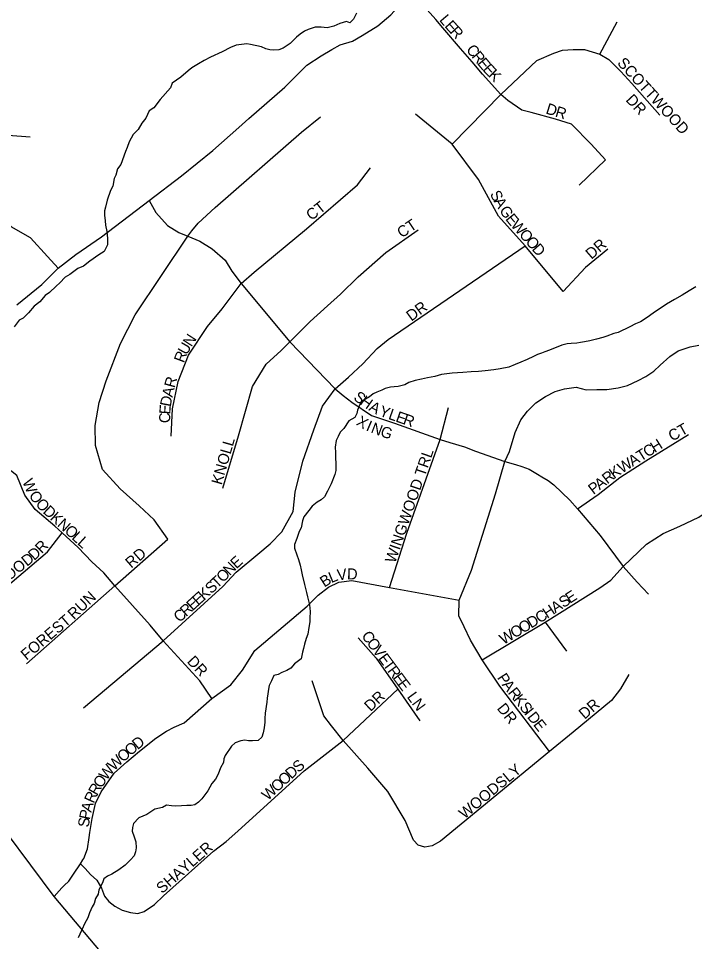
# Model space of a CAD drawing. Extents: x 1310247 to 1664935, y 235267 to 584339.
# Drawn here: x 1472449 to 1475519, y 395372 to 399567 of the extents above; entities that cross this region are included whole.
import ezdxf

# ---------------------------------------------------------------- set-up
doc = ezdxf.new("R2010")
doc.units = 0
for name, color, linetype in [('GM_X_County_Road', 7, 'Continuous'), ('GM_X_Minor_River', 7, 'Continuous'), ('GM_X_Township_Subdivision', 7, 'Continuous'), ('GM_X_Township_Subdivision_Text', 7, 'Continuous')]:
    doc.layers.add(name, color=color, linetype=linetype)

msp = doc.modelspace()

# ---------------------------------------------------------------- linework, layer by layer
at = {"layer": 'GM_X_County_Road'}
for points in [[(1472441, 398264.9), (1472555.8, 398357.4), (1472629.8, 398431.6), (1472709.5, 398493.7), (1472825.7, 398574.8), (1473042.3, 398739.9), (1473189.2, 398851.8), (1473332.3, 398966.3), (1473449.2, 399071.5), (1473494.9, 399111.5), (1473658.1, 399254.4), (1473758, 399354.7), (1473824, 399396.3), (1473872.7, 399425.1), (1473909.3, 399446.2), (1473965.8, 399462.8), (1474010, 399488.5), (1474081.7, 399533.8), (1474140.2, 399582.8), (1474171.3, 399617.5), (1474239.4, 399680.8), (1474276.2, 399738.8)], [(1473090.9, 393731.1), (1473212.4, 394086.7), (1473316.2, 394442.4), (1473256.9, 394712.1), (1473117.6, 394937.3), (1472939.4, 395169.3), (1472821.4, 395327.3), (1472610.7, 395577.3), (1472287.8, 396010.2), (1472219, 396117.5)]]:
    msp.add_lwpolyline(points, dxfattribs=at)
at = {"layer": 'GM_X_Minor_River'}
for points in [[(1473984.8, 399590.6), (1473970.3, 399562.8), (1473954, 399547), (1473938, 399553.3), (1473907.8, 399543.8), (1473881.5, 399532.2), (1473851.2, 399524.7), (1473823.2, 399527.2), (1473797.1, 399527.7), (1473764.8, 399516.2), (1473748.6, 399508.4), (1473728.3, 399494.7), (1473712, 399481), (1473683.4, 399453.3), (1473650.9, 399431.8), (1473630.7, 399424.1), (1473608.6, 399422.5), (1473590.6, 399424.8), (1473572.6, 399429.2), (1473552.7, 399437.5), (1473502.7, 399448.5), (1473486.7, 399450.8), (1473438.4, 399445.6), (1473412.1, 399434), (1473373.6, 399414.6), (1473321.1, 399391.4), (1473292.7, 399375.8), (1473266.3, 399360.2), (1473235.9, 399342.7), (1473219.6, 399328.9), (1473187, 399299.4), (1473146.4, 399272), (1473140, 399252), (1473093, 399198.6), (1473064.2, 399161), (1473041.9, 399147.3), (1473027.3, 399113.4), (1473008.9, 399091.6), (1472992.3, 399061.8), (1472969.9, 399040.1), (1472951.2, 399006.3), (1472942.8, 398980.3), (1472934.4, 398962.4), (1472913.3, 398902.6), (1472899, 398882.7), (1472890.5, 398854.8), (1472884.2, 398838.8), (1472877.6, 398804.8), (1472867.2, 398784.9), (1472852.4, 398741), (1472843.8, 398709), (1472839.6, 398693), (1472839.2, 398672.9), (1472842.8, 398646.8), (1472844.5, 398626.7), (1472850, 398598.5), (1472853.5, 398566.3), (1472853, 398538.2), (1472838.5, 398508.3), (1472814.1, 398492.7), (1472773.5, 398463.2), (1472745, 398441.7), (1472718.7, 398430.1), (1472682.1, 398402.6), (1472661.8, 398390.9), (1472637.3, 398365.2), (1472621, 398349.5), (1472590.4, 398321.9), (1472570.1, 398308.2), (1472545.5, 398278.5), (1472521.1, 398258.8), (1472494.5, 398229.2), (1472470, 398205.5), (1472451.8, 398195.8), (1472429.2, 398166.1)], [(1475525.6, 398346.8), (1475495.2, 398329.3), (1475462.8, 398309.8), (1475428.3, 398290.3), (1475391.8, 398268.8), (1475363.4, 398249.2), (1475337, 398231.6), (1475314.6, 398216), (1475290.2, 398198.3), (1475274, 398188.6), (1475251.8, 398178.9), (1475225.5, 398165.3), (1475172.8, 398140.1), (1475152.7, 398134.5), (1475120.4, 398123), (1475102.2, 398117.3), (1475074, 398109.8), (1475043.7, 398102.2), (1475019.5, 398096.6), (1475001.5, 398095), (1474985.3, 398091.2), (1474959.2, 398089.7), (1474941.1, 398088), (1474916.9, 398082.4), (1474860.3, 398059.3), (1474840.1, 398051.6), (1474824, 398045.8), (1474805.8, 398040.1), (1474787.6, 398030.4), (1474759.2, 398016.9), (1474731, 398005.3), (1474704.7, 397993.7), (1474676.4, 397982.2), (1474636.1, 397974.8), (1474607.9, 397969.3), (1474567.7, 397966), (1474537.5, 397962.5), (1474505.4, 397961.1), (1474467.2, 397957.7), (1474419, 397954.5), (1474370.7, 397949.4), (1474340.4, 397939.9), (1474306.2, 397934.4), (1474280, 397926.9), (1474249.8, 397921.4), (1474221.5, 397911.8), (1474203.3, 397902.1), (1474173.1, 397894.6), (1474155, 397892.9), (1474138.9, 397891.2), (1474114.7, 397885.6), (1474098.5, 397877.8), (1474076.3, 397868.2), (1474060.1, 397860.4), (1474043.8, 397846.7), (1474025.5, 397837), (1474003.2, 397823.3), (1473996.9, 397805.3), (1473988.6, 397787.4), (1473986.3, 397771.4), (1473976, 397753.5), (1473949.6, 397737.9), (1473927, 397704.1), (1473910.6, 397686.4), (1473900.2, 397666.5), (1473891.9, 397648.5), (1473887.4, 397618.5), (1473889, 397594.4), (1473888.5, 397568.3), (1473890.2, 397546.2), (1473889.9, 397528.1), (1473889.6, 397512), (1473885.3, 397494.1), (1473868.5, 397452.2), (1473862.2, 397436.2), (1473851.9, 397418.3), (1473839.4, 397392.5), (1473823.1, 397378.7), (1473804.9, 397369), (1473782.5, 397351.3), (1473768.1, 397331.5), (1473745.5, 397301.8), (1473739.2, 397283.8), (1473732.6, 397251.8), (1473724.4, 397235.9), (1473713.8, 397203.9)], [(1473713.8, 397203.9), (1473703.3, 397176), (1473703, 397160), (1473712.5, 397129.7), (1473720.2, 397107.5), (1473727.8, 397083.2), (1473733.5, 397061), (1473737.1, 397038.9), (1473748.4, 396994.5), (1473752.1, 396976.4), (1473757.8, 396958.2), (1473761.5, 396938.1), (1473770.9, 396901.8), (1473774.4, 396871.6), (1473771.9, 396841.5), (1473771.7, 396825.5), (1473767.2, 396799.5), (1473762.7, 396769.4), (1473756.3, 396749.5), (1473747.9, 396723.5), (1473743.5, 396703.5), (1473739.2, 396687.5), (1473732.7, 396657.5), (1473702.2, 396634), (1473685.8, 396614.2), (1473667.6, 396604.5), (1473645.3, 396594.8), (1473629.1, 396585.1), (1473609, 396581.4), (1473598.5, 396557.5), (1473588.1, 396535.6), (1473583.8, 396519.6), (1473581.5, 396497.5), (1473579.1, 396477.5), (1473576.8, 396459.5), (1473569.9, 396409.4), (1473567.5, 396385.4), (1473567.3, 396369.3), (1473564.8, 396343.3), (1473560.4, 396321.3), (1473554.1, 396301.3), (1473537.7, 396285.5), (1473511.6, 396284), (1473493.6, 396284.3), (1473477.5, 396286.6), (1473459.4, 396284.9), (1473433.2, 396275.3), (1473416.9, 396259.5), (1473388.1, 396217.9), (1473381.8, 396201.9), (1473379.5, 396185.9), (1473367, 396162), (1473356.5, 396132.1), (1473344.1, 396110.2), (1473327.7, 396090.5), (1473309.1, 396056.7), (1473282.4, 396021), (1473266.1, 396005.2), (1473249.8, 395993.5), (1473233.7, 395989.7), (1473213.6, 395990.1), (1473189.5, 395988.5), (1473161.4, 395987), (1473143.3, 395989.3), (1473121.3, 395991.7), (1473103.1, 395982), (1473068.8, 395974.5), (1473032.2, 395949.1), (1472995.9, 395933.7), (1472971.3, 395908), (1472967, 395890), (1472964.8, 395874), (1472974.3, 395847.7), (1472982, 395825.5), (1472983.5, 395797.4), (1472981.2, 395779.4), (1472974.9, 395761.4), (1472958.5, 395743.6), (1472934.1, 395720), (1472905.6, 395698.4), (1472873.2, 395678.9), (1472852.9, 395669.2), (1472836.7, 395657.4), (1472830.3, 395639.5), (1472813.7, 395607.7), (1472811.4, 395587.6), (1472799, 395567.8), (1472792.6, 395545.8), (1472784.3, 395529.9), (1472771.8, 395502), (1472763.4, 395480.1), (1472748.9, 395452.2), (1472738.5, 395428.3), (1472728.1, 395406.4), (1472719.7, 395388.5)]]:
    msp.add_lwpolyline(points, dxfattribs=at)
at = {"layer": 'GM_X_Township_Subdivision'}
for points in [[(1472629.8, 398431.6), (1472580.5, 398484.6), (1472503.6, 398570.1), (1472416.4, 398619.2), (1472357.9, 398667.2), (1472295.6, 398710.9), (1472257.4, 398740.4), (1472233.8, 398766.3), (1472209.3, 398832.2), (1472200.5, 398908.7), (1472220, 399049.7), (1472240.6, 399155.9), (1472247, 399226.4), (1472234.2, 399288.4), (1472206.4, 399356.8), (1472163.6, 399418.9), (1472086.7, 399506.5), (1471836.6, 399810.1)], [(1471528.7, 399724.6), (1471319.2, 399671.1), (1471240.1, 399641.2), (1471188.8, 399602.7), (1471103.3, 399549.2), (1471238, 399391.1), (1471306.4, 399303.4), (1471364.1, 399250), (1471468.8, 399187.9), (1471586.4, 399134.5), (1471682.6, 399117.4), (1471934.9, 399083.2), (1472220, 399049.7), (1472501.6, 399029.4)], [(1474376.7, 399524.4), (1474344.5, 399562.5), (1474239.4, 399680.8)], [(1474995.3, 398808.8), (1475114.8, 398924.5), (1475049.4, 398996.1), (1474960.2, 399086.6), (1474888.5, 399109.3), (1474776.8, 399139.7), (1474735, 399150.5), (1474671.7, 399193.5), (1474640.2, 399221.4), (1474555.9, 399314.1), (1474509.3, 399370.2), (1474456.7, 399429.9), (1474376.7, 399524.4)], [(1475088.6, 399403.7), (1475167.4, 399550.6)], [(1474419.2, 398995.4), (1474640.2, 399221.4), (1474803.1, 399376.2), (1474879.5, 399409.6), (1474920.1, 399422.8), (1474967.9, 399425.2), (1475019.3, 399425.2), (1475088.6, 399403.7), (1475130.4, 399379.8), (1475184.1, 399326), (1475234.3, 399271.1), (1475360.9, 399126.6)], [(1473217.5, 398578), (1473236.5, 398601.2), (1473265, 398636.9), (1473341.9, 398708.1), (1473734.4, 399050), (1473821.3, 399119.1)], [(1474419.2, 398995.4), (1474251.3, 399131.4)], [(1475125, 398518.8), (1475024.2, 398435.8), (1474923.1, 398325.6), (1474749.4, 398533), (1474628.8, 398667.8), (1474538.1, 398835), (1474419.2, 398995.4)], [(1473142.6, 397668.6), (1473148.1, 397792.7), (1473173.7, 397916.7), (1473221.3, 398036.3), (1473307, 398167.5), (1473374, 398246.8), (1473460.6, 398361.9), (1473519.5, 398413.2), (1473757.5, 398610.8), (1473989.3, 398810.4), (1474048.4, 398887.9)], [(1473042.3, 398739.9), (1473073.6, 398685.2), (1473126.6, 398626.3), (1473177.8, 398594.1), (1473217.5, 398578), (1473273, 398554.8), (1473329, 398520.3), (1473387.3, 398467.9), (1473418.3, 398418.5), (1473460.6, 398361.9), (1473681.3, 398097.2), (1473887.3, 397883.5), (1473924.2, 397853.7), (1473962.3, 397822.8), (1474052, 397762.2), (1474156.3, 397727.5), (1474363.4, 397653.7), (1474408.2, 397639.9), (1474475.3, 397620.4), (1474525.1, 397600.2), (1474658.1, 397553), (1474705.9, 397540.2), (1474735, 397530.3), (1474768.2, 397518), (1474805.6, 397495.3), (1474826, 397483.6), (1474854.6, 397467.3), (1474879.6, 397447.5), (1474916.9, 397412.5), (1474953.6, 397377.7), (1474987.7, 397338.9), (1475091.3, 397217.7), (1475195.5, 397076.1), (1475258.5, 397005.1), (1475309.9, 396951.2)], [(1473377.8, 397432.3), (1473448.6, 397670.9), (1473511.1, 397894.2), (1473574.2, 397995.4), (1473641.6, 398057.2), (1473681.3, 398097.2), (1473773.4, 398189.9), (1473852.3, 398261), (1473911, 398314.4), (1473991.8, 398392.4), (1474117.5, 398502.6), (1474264, 398606.3)], [(1472485, 396633.6), (1472887.3, 396988.3), (1473127.8, 397200.2), (1473065.9, 397288.3), (1472996.9, 397352.6), (1472911.2, 397428.7), (1472830.2, 397516.8), (1472799.3, 397626.3), (1472796.9, 397716.8), (1472815.9, 397821.6), (1472847.7, 397920.6), (1472911.9, 398090.2), (1472979.6, 398219.6), (1473217.5, 398578)], [(1472744.5, 396433.6), (1473106.2, 396738.6), (1473376.8, 396985.5), (1473437.3, 397050.2), (1473536.2, 397133.2), (1473592.1, 397178.8), (1473644.4, 397233.5), (1473696.8, 397326.4), (1473706.3, 397414.5), (1473739.7, 397554.9), (1473789.7, 397697.8), (1473830.2, 397804.9), (1473887.3, 397883.5), (1473948, 397937), (1474012.3, 397997.8), (1474077.7, 398066.8), (1474127.7, 398107.3), (1474749.4, 398533)], [(1474554.1, 396651.6), (1474841.1, 396823.3), (1475089.5, 396979.8), (1475138.5, 397014.4), (1475195.5, 397076.1), (1475300.9, 397178), (1475376.5, 397226.3), (1475452.3, 397260.1), (1475539.2, 397300.4), (1475645.5, 397372.9), (1475772.8, 397474.4), (1475866.2, 397545.3), (1475921.6, 397585.4), (1476098.2, 397698.3), (1476191.6, 397774), (1476436.8, 397990), (1476546.8, 398086.8)], [(1474860.8, 396236.1), (1474634.4, 396532.5), (1474554.1, 396651.6), (1474501.7, 396742.3), (1474472.9, 396802.1), (1474449.2, 396852.6), (1474450.3, 396922.8), (1474506.1, 397059.5), (1474615.1, 397406.9), (1474658.1, 397553), (1474678.3, 397599.6), (1474705.1, 397684.9), (1474730.4, 397742.6), (1474760.4, 397782.8), (1474799.1, 397820), (1474842.5, 397848.4), (1474886.7, 397872.1), (1474928.6, 397883.1), (1474982.3, 397891), (1475026.6, 397879.9), (1475075.5, 397881.2), (1475120.6, 397881.2), (1475172, 397888), (1475214.7, 397899.3), (1475263.6, 397921.9), (1475298, 397940.1), (1475335, 397964.5), (1475362.6, 397990.8), (1475406.3, 398030.8), (1475444.3, 398056.1), (1475499.5, 398075), (1475539.3, 398082.3)], [(1474134.7, 396980.3), (1474212.2, 397227.6), (1474363.4, 397653.7), (1474401.5, 397798.9)], [(1474987.7, 397338.9), (1475081.7, 397404.3), (1475179.8, 397481.5), (1475297.5, 397556.3), (1475492.4, 397676.5)], [(1473327.8, 396476.4), (1473273, 396557.4), (1473106.2, 396738.6), (1473046.9, 396809.7), (1472887.3, 396988.3), (1472837.4, 397047.8), (1472782.6, 397097.8), (1472720.7, 397162.1), (1472646.9, 397228.8), (1472613.6, 397259.7), (1472525.5, 397335.9), (1472477.9, 397400.2), (1472442.4, 397489.5), (1472385, 397533.5)], [(1472161.2, 396797.8), (1472246.9, 396866.9), (1472420.7, 397007.3), (1472580.2, 397143.1), (1472646.9, 397228.8)], [(1472769.7, 395844.4), (1472773.1, 395868.2), (1472783.8, 395931.3), (1472798.7, 395999), (1472824.1, 396052.7), (1472883.8, 396137.2), (1472940.9, 396188.4), (1472998.1, 396237.2), (1473073.1, 396296.7), (1473120.7, 396328.8), (1473156.4, 396346.7), (1473201.6, 396365.7), (1473327.8, 396476.4), (1473413.5, 396538.3), (1473467.1, 396605), (1473521.8, 396694.3), (1473759.9, 396896.6), (1473809.9, 396946.6), (1473857.5, 396982.3), (1473903.5, 397004.8), (1473963.4, 397012.1), (1474134.7, 396980.3), (1474450.3, 396922.8)], [(1474841.1, 396823.3), (1474937.5, 396692.4)], [(1473991.5, 396751.6), (1474073.5, 396659.8), (1474171.4, 396519.1), (1474271.7, 396374.8)], [(1475220.1, 396585.3), (1475183.5, 396520.4), (1475142.4, 396467.4), (1474967.3, 396323.5)], [(1474967.3, 396323.5), (1474860.8, 396236.1), (1474365.4, 395827.9), (1474327.4, 395807.8), (1474295, 395800.5), (1474264.8, 395810.6), (1474242.9, 395832.5), (1474204.5, 395923), (1474125.9, 396054.6), (1474036.3, 396160.7), (1473923, 396285.9), (1473870.4, 396352.1), (1473835.3, 396397.2), (1473815.3, 396461.1), (1473782.7, 396557.6)], [(1472730.9, 395724.7), (1472751.6, 395703.9), (1472776.6, 395676.5), (1472805.2, 395651.5), (1472826.4, 395614.5), (1472840.2, 395578.7), (1472860.2, 395553.7), (1472886.6, 395532.4), (1472919.8, 395514.8), (1472958, 395504.8), (1472990.6, 395500.4), (1473019.4, 395508.6), (1473066.4, 395541.1), (1473107.7, 395579.4), (1473335.2, 395783), (1473392.9, 395826.9), (1473445.5, 395873.3), (1473746.9, 396148.5), (1473923, 396285.9), (1474171.4, 396519.1)], [(1472741.7, 395743), (1472745.3, 395749.1), (1472762.7, 395794.1), (1472769.7, 395844.4)], [(1472646.3, 395616.5), (1472656.7, 395627.4), (1472677.2, 395646.9), (1472699.3, 395678.9), (1472730.9, 395724.7), (1472741.7, 395743)], [(1472610.7, 395577.3), (1472633.6, 395603.3), (1472646.3, 395616.5)]]:
    msp.add_lwpolyline(points, dxfattribs=at)

# ---------------------------------------------------------------- texts
at = {"layer": 'GM_X_Township_Subdivision_Text'}
for s, rotation, p in [('L', 310.2497, (1474357.6, 399558.7)), ('E', 312.022, (1474381.5, 399530.6)), ('R', 312.6693, (1474405.5, 399504)), ('C', 309.6004, (1474479.1, 399423.4)), ('R', 309.6184, (1474504.4, 399392.9)), ('E', 309.7463, (1474529.7, 399362.3)), ('SCOTTWOOD', 312.2296, (1475165.3, 399362)), ('E', 312.6806, (1474554, 399333.1)), ('K', 314.8878, (1474579.3, 399305.7)), ('DR', 312.8801, (1475204, 399194.3)), ('D', 341.8139, (1474840.1, 399135.9)), ('R', 343.1472, (1474883, 399121.8)), ('S', 297.5561, (1474588.7, 398769.5)), ('CT', 38.1517, (1473779.6, 398646)), ('A', 299.8883, (1474606, 398736.3)), ('G', 304.5527, (1474630.3, 398694.4)), ('E', 309.2171, (1474657.9, 398654.6)), ('CT', 33.6968, (1474189.4, 398567.3)), ('W', 311.5493, (1474681.6, 398625.6)), ('O', 311.5493, (1474719.6, 398582.8)), ('O', 311.5493, (1474748.8, 398549.9)), ('D', 311.5493, (1474777.9, 398517)), ('DR', 40.9166, (1475050.9, 398469.7)), ('DR', 36.2494, (1474233.1, 398188.6)), ('N', 57.1768, (1473234.3, 398071.6)), ('U', 60.472, (1473213, 398034)), ('R', 69.4525, (1473199.9, 397998.8)), ('R', 74.8918, (1473158.1, 397885.2)), ('A', 77.0398, (1473148.4, 397842.8)), ('D', 79.2259, (1473140.2, 397800.1)), ('S', 324.6656, (1473966.9, 397836.6)), ('H', 324.673, (1473995.7, 397816.3)), ('E', 86.3095, (1473138.2, 397766.6)), ('A', 330.6757, (1474036.4, 397787.8)), ('Y', 341.0729, (1474083.8, 397762.2)), ('L', 340.7357, (1474125.4, 397747.9)), ('C', 89.7085, (1473138, 397727.8)), ('X', 328.7176, (1473979.3, 397722.2)), ('E', 340.7009, (1474158.6, 397736.3)), ('R', 340.6974, (1474191.8, 397724.7)), ('I', 336.8538, (1474023.8, 397695.8)), ('N', 339.0792, (1474046, 397686.3)), ('G', 340.7881, (1474088.6, 397670)), ('CT', 29.3565, (1475417.6, 397643.6)), ('KNOLL', 73.8854, (1473371.6, 397444.4)), ('C', 32.1183, (1475304.7, 397570.6)), ('H', 32.0957, (1475338.2, 397591.6)), ('WINGWOOD TRL', 71.0756, (1474159.3, 397088.5)), ('A', 32.1073, (1475237.6, 397528.5)), ('T', 32.0907, (1475274.8, 397551.9)), ('W', 32.221, (1475189.2, 397498)), ('R', 37.5256, (1475122.9, 397449.1)), ('K', 35.3878, (1475153.9, 397472.9)), ('W', 292.7725, (1472465.6, 397462.4)), ('P', 37.5036, (1475060.1, 397400.9)), ('A', 37.5227, (1475088, 397422.3)), ('O', 305.9034, (1472493.8, 397398.8)), ('O', 312.6268, (1472523.7, 397358.2)), ('D', 317.374, (1472556.7, 397322.6)), ('K', 317.9015, (1472589.4, 397292.5)), ('N', 317.891, (1472622.1, 397263)), ('O', 317.9015, (1472654.7, 397233.5)), ('L', 317.8991, (1472687.4, 397204)), ('L', 317.8843, (1472713.5, 397180.4)), ('R', 45.4474, (1472554.5, 397132.8)), ('VALLEYWOOD', 38.8396, (1472160.5, 396811.3)), ('D', 43.1295, (1472520.8, 397101.2)), ('RD', 40.6039, (1472960.9, 397066.2)), ('E', 42.5457, (1473438.9, 397063.4)), ('N', 45.4482, (1473408.5, 397032.5)), ('T', 43.9806, (1473351.4, 396974.5)), ('O', 46.5767, (1473378.4, 397000.7)), ('B', 32.5587, (1473838.1, 396980.3)), ('L', 22.0754, (1473869.4, 397000.5)), ('V', 6.9678, (1473898.6, 397012.8)), ('D', 359.0382, (1473940.5, 397018.1)), ('S', 42.2349, (1473324.1, 396949.7)), ('RUN', 43.6036, (1472700.9, 396832.6)), ('E', 42.2349, (1473265.4, 396896.5)), ('K', 42.2325, (1473291.5, 396920.1)), ('E', 33.3263, (1474953.1, 396906.1)), ('E', 42.2167, (1473239.4, 396872.8)), ('A', 33.2959, (1474886.9, 396862.6)), ('S', 33.3113, (1474923.7, 396886.7)), ('C', 42.2345, (1473180.7, 396819.6)), ('R', 42.2345, (1473210, 396846.2)), ('C', 31.7884, (1474815.2, 396816.8)), ('H', 33.2147, (1474850, 396838.4)), ('FOREST', 40.3642, (1472485.7, 396648.2)), ('O', 30.7726, (1474738.8, 396771.3)), ('D', 30.7637, (1474776.6, 396793.8)), ('W', 30.7792, (1474651.8, 396719.5)), ('O', 30.7948, (1474701, 396748.8)), ('C', 306.5542, (1474004.2, 396761)), ('O', 306.561, (1474027.8, 396729.2)), ('V', 306.5464, (1474054, 396693.9)), ('DR', 312.8801, (1473211.5, 396643)), ('E', 306.5872, (1474080.2, 396658.5)), ('T', 306.5638, (1474101.2, 396630.2)), ('R', 306.5648, (1474122.2, 396602)), ('E', 306.566, (1474145.8, 396570.2)), ('P', 303.19, (1474620.7, 396571)), ('E', 307.2918, (1474167.1, 396541.3)), ('A', 306.8986, (1474642.1, 396538.7)), ('DR', 42.8801, (1474047.4, 396414.7)), ('LN', 306.2494, (1474211, 396483.8)), ('R', 308.3813, (1474669.3, 396502.3)), ('K', 308.3561, (1474693.9, 396471.3)), ('DR', 308.6634, (1474619.5, 396430.9)), ('S', 308.3611, (1474721.2, 396436.8)), ('DR', 40.9083, (1475020.1, 396379.7)), ('I', 308.4067, (1474743.1, 396409.1)), ('D', 308.3696, (1474756.8, 396391.9)), ('E', 308.3611, (1474784.1, 396357.4)), ('D', 39.8, (1472990.4, 396241.6)), ('O', 41.0399, (1472923.7, 396184.7)), ('O', 39.8615, (1472956.7, 396213.4)), ('W', 43.7518, (1472882.8, 396145.5)), ('S', 41.1911, (1473720.4, 396137.6)), ('W', 52.4273, (1472849.3, 396101.7)), ('D', 42.4994, (1473688.2, 396108)), ('WOODSLY', 39.6975, (1474474.6, 395926.7)), ('O', 56.2129, (1472825.3, 396065.8)), ('O', 42.4835, (1473655.7, 396078.3)), ('R', 60.3485, (1472806.3, 396032.2)), ('W', 42.4908, (1473581.1, 396010)), ('O', 42.4796, (1473623.3, 396048.6)), ('R', 65.7711, (1472790.6, 395997.2)), ('A', 74.2828, (1472779.3, 395956.7)), ('P', 78.5293, (1472772.6, 395923.2)), ('S', 83.0173, (1472768.4, 395889.3)), ('SHAYLER', 41.2682, (1473101.6, 395587.7))]:
    msp.add_text(s, height=50, rotation=rotation, dxfattribs=at).set_placement(p)

doc.saveas('drawing.dxf')
